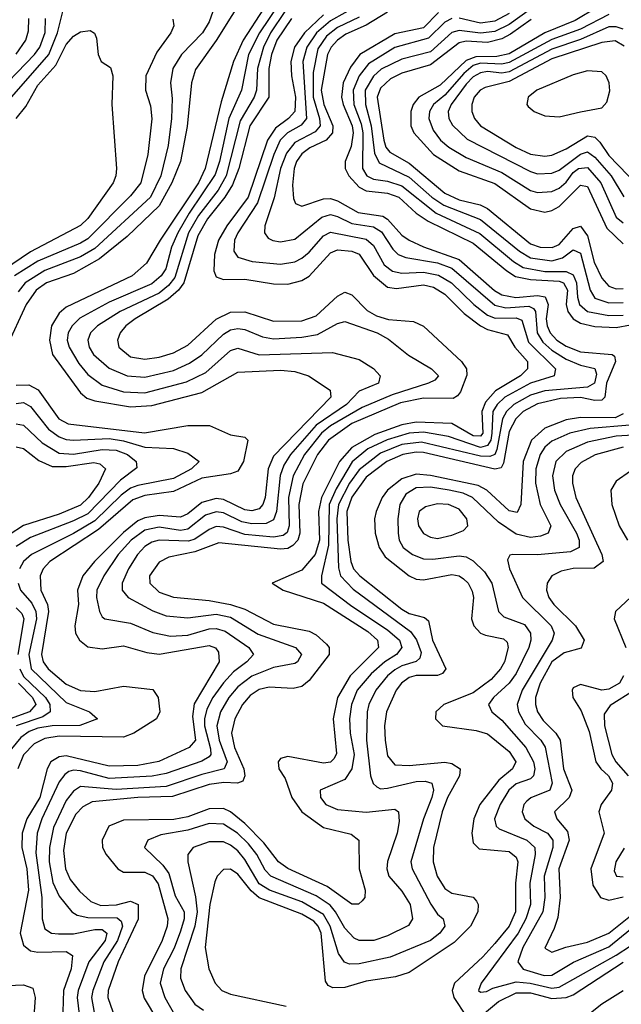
# Model space of a CAD drawing. Header units: inches. Extents: x 501365 to 657855, y 482276 to 547543.
# Tile 308 of 656: x 595779 to 597465, y 501411 to 504167. Entities that reach past the tile are written whole.
import ezdxf

# ---------------------------------------------------------------- set-up
doc = ezdxf.new("R2010")
doc.units = ezdxf.units.IN
doc.header["$MEASUREMENT"] = 0
doc.layers.add('A5590', color=7, linetype='Continuous')

msp = doc.modelspace()

# ---------------------------------------------------------------- linework, layer by layer
at = {"layer": 'A5590', "color": 5}
for points, elevation in [([(596417.2, 504250), (596330, 504109), (596272.1, 504027.9), (596260.4, 503990), (596248.3, 503868.3), (596229.8, 503770), (596205.2, 503710), (596170, 503646), (596080, 503560), (596002.5, 503497.5), (595930, 503456.8), (595854.7, 503430), (595825.9, 503410), (595797.2, 503370), (595742.4, 503250)], 2380), ([(596770, 504231.7), (596650, 504163.7), (596610.9, 504130), (596583.3, 504090), (596572.4, 504050), (596582.6, 503890), (596567.8, 503872.2), (596529.3, 503850.7), (596509.3, 503830), (596491, 503790), (596445.9, 503654.1), (596390.1, 503570), (596381.4, 503550), (596379.5, 503519.5), (596390, 503502), (596430.4, 503490), (596510, 503482.2), (596550, 503489.5), (596570, 503499.9), (596590, 503515.8), (596630, 503562), (596650, 503572.1), (596750, 503552.4), (596770, 503535.2), (596800.5, 503480.5), (596823.3, 503463.3), (596850, 503457.8), (596910, 503460.6), (596952.1, 503452.1), (596988.7, 503430), (597051.1, 503370), (597090, 503339.6), (597111.1, 503331.1), (597170, 503332.5), (597185.7, 503325.7), (597204.2, 503264.2), (597279.7, 503190), (597276.3, 503170), (597210, 503149.6), (597137.9, 503110), (597116.6, 503090), (597105.1, 503070), (597102.3, 503010), (597098.6, 502990), (597090, 502974.8), (597070, 502969.3), (596980.7, 503000.7), (596910, 503012.7), (596870, 503009.8), (596809, 502991), (596754.6, 502965.4), (596710.9, 502929.1), (596665.8, 502854.2), (596646.2, 502810), (596644, 502696), (596624.3, 502610), (596625.2, 502590), (596710, 502525.2), (596810, 502458.9), (596842.8, 502430), (596850.1, 502410), (596835.2, 502390), (596802.1, 502370), (596763.7, 502336.3), (596724.9, 502290), (596708.9, 502250), (596703.4, 502210), (596704.7, 502170), (596715.8, 502110), (596709.5, 502070.5), (596690, 502039.9), (596621.3, 502010), (596622, 501990), (596637, 501970), (596670, 501955.8), (596750, 501949.2), (596830, 501957), (596840.7, 501950), (596842.2, 501922.2), (596837.1, 501890), (596809.6, 501810.4), (596807.3, 501790), (596813.6, 501770), (596850, 501727.9), (596872.8, 501690), (596879.4, 501650), (596868.5, 501631.5), (596810, 501602.3), (596771.7, 501590), (596730, 501589.2), (596716.1, 501596.1), (596690, 501623.8), (596664.2, 501670), (596648.7, 501688.7), (596610, 501714.9), (596482.8, 501770), (596466.7, 501786.7), (596443.6, 501830), (596420, 501859.9), (596389.6, 501890), (596350, 501915.1), (596310, 501917.5), (596250, 501898.4), (596174.7, 501885.3), (596138.4, 501870), (596129.4, 501850), (596180.4, 501800.4), (596197, 501777), (596214.8, 501714.8), (596240, 501670), (596240.1, 501650), (596230, 501616), (596212, 501568), (596182.5, 501510), (596172.5, 501470), (596186.2, 501430), (596230, 501353)], 2540), ([(595743.9, 503936.1), (595860.9, 504070), (595884.9, 504130), (595902.5, 504197.5)], 2340), ([(596320.4, 504190), (596310, 504161.2), (596291, 504130), (596232.7, 504070), (596208, 504030), (596202.2, 503990), (596206.5, 503946.5), (596204.9, 503890), (596195.1, 503815.1), (596174.5, 503730), (596145.7, 503670), (595990, 503526.3), (595950, 503503), (595850, 503465.1), (595794.9, 503430), (595775, 503405)], 2360), ([(596462.2, 504197.8), (596405.5, 504110), (596378.4, 504050), (596343.3, 503936.7), (596299.2, 503750), (596279.9, 503710), (596172.5, 503550), (596134.9, 503485.1), (596094.8, 503450), (595910, 503362.5), (595890, 503345.9), (595868.5, 503310), (595862.8, 503270), (595871.6, 503230), (595950, 503122.2), (595967.8, 503107.8), (595990, 503099.8), (596090, 503083.4), (596150, 503087.5), (596290, 503123.2), (596390, 503180.2), (596510, 503185.5), (596550, 503182.3), (596588.2, 503170), (596648.8, 503130), (596651.1, 503110), (596490, 502945.1), (596475.1, 502910), (596466.9, 502830), (596460.2, 502810), (596450, 502798.1), (596430, 502792.4), (596410, 502795.4), (596350, 502823.7), (596330, 502826.5), (596290, 502815.8), (596250, 502784), (596230, 502774.1), (596170, 502779.1), (596130, 502773), (596110, 502763.8), (596070, 502731.7), (595988.7, 502650), (595956.6, 502610), (595941.6, 502570), (595944.4, 502530), (595933.8, 502470), (595936.1, 502450), (595946.5, 502430), (595970, 502411.7), (596010, 502405.9), (596070, 502414.1), (596135.5, 502395.5), (596170, 502391.3), (596310, 502414.9), (596328.3, 502408.3), (596336.3, 502396.3), (596338.1, 502370), (596267.9, 502252.1), (596263.1, 502216.9), (596271.4, 502150), (596254.4, 502130), (596169.4, 502090.6), (596110, 502079.5), (596030, 502077.9), (595910, 502106.9), (595890, 502104), (595866.6, 502090), (595856.1, 502070), (595836.1, 501990), (595799.6, 501930), (595786, 501890), (595785.4, 501850), (595799.1, 501790), (595804, 501730), (595780.8, 501610), (595790, 501576.6), (595810, 501560.7), (595830, 501557.1), (595910, 501558.5), (595927.1, 501547.1), (595923.3, 501510), (595902.4, 501450), (595900.3, 501390)], 2420), ([(596505.1, 504210), (596451, 504130), (596420.7, 504070), (596400.3, 503970), (596365.5, 503890), (596339.5, 503770), (596326.6, 503733.4), (596254.2, 503625.8), (596222.4, 503570), (596204.8, 503530), (596188.5, 503470), (596175.6, 503450), (596150, 503427.5), (596030, 503376.5), (595948.2, 503331.8), (595926, 503310), (595915.1, 503290), (595912.7, 503270), (595917.8, 503250), (595944.7, 503204.7), (595970, 503173.5), (596010, 503143.9), (596070, 503125.3), (596130, 503122.8), (596246.9, 503153.1), (596300.8, 503179.2), (596370, 503240.9), (596390, 503247.5), (596450, 503228.6), (596655.5, 503235.5), (596730, 503215.4), (596770, 503190.6), (596789.4, 503170), (596784.3, 503150), (596730, 503127.6), (596695, 503090), (596610, 503031.8), (596538.3, 502950), (596519.6, 502920.4), (596509.3, 502890.7), (596498.3, 502790), (596490, 502767.3), (596470, 502757.2), (596430, 502755.7), (596401.7, 502761.7), (596350, 502786.2), (596330, 502789.8), (596300.3, 502779.7), (596250, 502741.1), (596230, 502737.1), (596170, 502746.3), (596130, 502738.3), (596092.1, 502710), (596055.4, 502670), (596014.7, 502610), (595995.8, 502570), (595994.8, 502550), (596003.1, 502510), (596010, 502495.9), (596018.3, 502490), (596090, 502477.7), (596152.1, 502452.1), (596201.6, 502441.6), (596250, 502444.5), (596310, 502461.8), (596330, 502463), (596355, 502455), (596421, 502410), (596433.9, 502390), (596416, 502370), (596378.1, 502341.9), (596350, 502310.5), (596320.4, 502270), (596303.2, 502236.8), (596296.6, 502210), (596297, 502190), (596313.6, 502126.4), (596314.6, 502110), (596310, 502103.6), (596290, 502091.7), (596190, 502056.6), (596150.8, 502049.2), (596030, 502043), (595950, 502064.2), (595930, 502066.4), (595917.5, 502062.5), (595905.4, 502054.6), (595890, 502033.8), (595841.5, 501930), (595828.1, 501890), (595824.8, 501835.2), (595841.4, 501710), (595842.4, 501650), (595850, 501622.3), (595868.1, 501610), (595887.8, 501607.8), (595930, 501608.5), (595990, 501620.6), (596010, 501620.2), (596023.3, 501610), (596018.6, 501590), (595973.2, 501530), (595943.3, 501450), (595940.2, 501430), (595947.9, 501367.9)], 2440), ([(596522.2, 504190), (596482.2, 504130), (596461.9, 504090), (596445.6, 504030), (596442.7, 503970), (596436, 503950), (596396.5, 503883.5), (596357.4, 503730), (596335, 503690), (596280.7, 503619.3), (596252.3, 503570), (596214.3, 503445.7), (596196.6, 503423.4), (596170, 503401.9), (596060.7, 503350), (595997.5, 503310), (595977.5, 503290), (595970.4, 503270), (595974.2, 503250), (595985.8, 503230), (596030, 503191.7), (596080.2, 503170), (596130, 503166.2), (596210, 503185.1), (596254.8, 503205.2), (596290, 503228.6), (596350, 503286.8), (596370, 503298.7), (596390, 503303), (596410, 503300.2), (596459.3, 503279.3), (596490, 503273.6), (596570, 503278), (596613.8, 503286.2), (596670, 503316.4), (596690, 503321.8), (596780.5, 503290), (596812.5, 503272.5), (596868, 503228), (596932.8, 503190), (596952.6, 503170), (596941.9, 503158.1), (596924.9, 503150), (596822.8, 503117.2), (596738.5, 503081.5), (596650, 503030), (596624.9, 503010), (596576.9, 502950), (596545.3, 502890), (596532, 502830), (596534.3, 502750), (596528.7, 502731.3), (596517.2, 502722.8), (596490, 502718.8), (596410, 502725.6), (596350, 502746.2), (596330, 502748.1), (596310, 502740.2), (596270, 502713.1), (596252.3, 502707.7), (596170.3, 502709.8), (596150, 502704.3), (596130, 502692.1), (596109.5, 502670), (596084, 502630), (596066.5, 502590), (596066.7, 502570), (596083, 502550), (596152.2, 502512.2), (596190, 502498), (596250, 502492.7), (596330, 502502.8), (596370, 502494.4), (596447, 502447), (596551.7, 502410), (596568.9, 502390), (596557.9, 502370), (596550, 502364.5), (596490, 502354), (596430, 502329.1), (596390, 502299.6), (596364.8, 502270), (596342.1, 502230), (596331.3, 502190), (596337.8, 502150), (596360.8, 502090), (596351.7, 502070), (596290, 502054.4), (596190, 502020.6), (596050, 502011.9), (595950, 502020.6), (595930, 502007.4), (595910, 501981.7), (595874, 501906), (595862.5, 501850), (595862.3, 501810), (595872.3, 501752.3), (595890, 501714.1), (595925.6, 501670), (595940.3, 501660.3), (595970, 501653.5), (596052.6, 501652.6), (596063.4, 501643.4), (596067.3, 501630), (596053.8, 501590), (596015, 501530), (595983.9, 501450), (595980.7, 501430), (595988.2, 501388.2)], 2460), ([(597210, 504196.6), (597150, 504153.5), (597110, 504134), (597070, 504129.2), (597010, 504136.7), (596990, 504130.8), (596930, 504076.8), (596850, 504056.2), (596791.7, 504028.3), (596770, 504009.1), (596747.3, 503970), (596747.6, 503930), (596764.2, 503870), (596773.5, 503793.5), (596786.5, 503766.5), (596870, 503726.1), (596934, 503670), (596967.4, 503647.4), (597070, 503607.6), (597178.9, 503518.9), (597210, 503500.3), (597270, 503491.8), (597300, 503500), (597330, 503522.9), (597350, 503513.3), (597377.7, 503410), (597390, 503387.4), (597430, 503374.6), (597470, 503375.1)], 2660), ([(597397.9, 504202.1), (597335.6, 504164.4), (597250, 504130.4), (597150, 504071.3), (597116.1, 504063.9), (597057.3, 504062.7), (597030, 504052.4), (596956.7, 503983.3), (596897, 503950), (596881.9, 503930), (596875.4, 503910), (596875.1, 503870), (596883.3, 503850), (596938.4, 503790), (597010, 503744.2), (597110, 503708.4), (597210, 503637.2), (597250, 503628.3), (597270, 503632.8), (597290, 503644.5), (597350, 503704.1), (597370, 503700.1), (597423.8, 503583.8), (597470, 503539.2)], 2720), ([(595697.6, 503942.3), (595820.9, 504070), (595836.3, 504090), (595851.1, 504131.1), (595852.1, 504170)], 2360), ([(596208.7, 504168.7), (596210.7, 504150), (596202.5, 504130), (596163.7, 504076.3), (596132.5, 504010), (596131.4, 503970), (596145.4, 503925.4), (596149.3, 503889.3), (596137.9, 503790), (596118.3, 503710), (596090, 503673.6), (595970, 503553.6), (595950, 503541.3), (595830, 503490.9), (595765.1, 503450)], 2340), ([(595769.7, 504070.3), (595796.4, 504110), (595804, 504136), (595805.2, 504170)], 2380), ([(596540.9, 504170), (596499.8, 504110), (596484.4, 504070), (596477.6, 504030), (596476.8, 503950), (596424.3, 503870), (596393.4, 503750), (596375.6, 503704.4), (596354.1, 503670), (596305, 503610), (596278, 503562), (596239, 503430), (596224, 503410), (596195.4, 503384.6), (596102.7, 503330), (596077, 503310), (596060.6, 503290), (596053.3, 503270), (596057.2, 503250), (596090, 503223.7), (596130, 503216.5), (596170, 503221.9), (596210, 503234.6), (596250, 503255.6), (596330, 503328.9), (596370, 503348.6), (596410, 503349.3), (596490, 503323.1), (596570, 503324.2), (596610, 503338.5), (596670, 503393.3), (596690, 503404.6), (596710, 503396.9), (596753.1, 503353.1), (596778.5, 503338.5), (596812.1, 503327.9), (596882.6, 503322.6), (596910, 503309.1), (597016.8, 503210), (597030.5, 503190), (597032.1, 503172.1), (597014.4, 503125.6), (597006, 503114), (596993.3, 503106.7), (596910, 503107.2), (596845.6, 503094.4), (596710, 503036.6), (596644.2, 502990), (596613.3, 502950), (596572.6, 502867.4), (596561, 502810), (596564.5, 502730), (596558.3, 502710), (596544.9, 502695.1), (596530, 502687.1), (596510, 502684.6), (596337.2, 502702.8), (596270, 502677.1), (596197.6, 502662.4), (596170, 502648.5), (596143.1, 502610), (596143.9, 502590), (596170, 502564.5), (596210, 502550.7), (596310, 502541.3), (596370.3, 502530.3), (596410, 502517), (596490, 502475.3), (596590, 502455.3), (596610, 502445.2), (596638.9, 502418.9), (596646.2, 502410), (596646.6, 502390), (596590, 502316.9), (596570, 502300.8), (596545.1, 502294.9), (596478.4, 502298.4), (596450, 502291.9), (596424.9, 502275.1), (596403.1, 502250), (596382.1, 502210), (596372.4, 502170), (596381.3, 502130), (596407.4, 502070), (596409.7, 502050), (596404.6, 502035.4), (596389.8, 502030.2), (596351.6, 502031.6), (596310, 502026.6), (596207.7, 501992.3), (596110, 501989.6), (595982, 501978), (595956.1, 501963.9), (595936.6, 501943.4), (595909.8, 501890), (595901.7, 501841.7), (595907.9, 501790), (595920.4, 501760.4), (595947.3, 501727.3), (595978.8, 501698.8), (596007.1, 501687.1), (596051, 501689), (596090, 501700.1), (596111.5, 501690), (596111.1, 501648.9), (596055.7, 501530), (596027.5, 501450), (596026.4, 501430), (596039.9, 501390)], 2480), ([(596630, 504180.2), (596576.9, 504130), (596548.8, 504090), (596539, 504050), (596540.4, 504010), (596552.3, 503950), (596550.2, 503909.8), (596532.2, 503890), (596496.3, 503863.7), (596473.9, 503830), (596418.9, 503670), (596359.7, 503590), (596336.7, 503550), (596325.2, 503510), (596323.6, 503463.6), (596330, 503446.8), (596350, 503439.6), (596410, 503440.6), (596490, 503428), (596530, 503426.7), (596570, 503437.3), (596590, 503448.8), (596650, 503514.1), (596670, 503522.5), (596710, 503518.6), (596730.2, 503510.2), (596770.6, 503450.6), (596810, 503418.4), (596835, 503415), (596910, 503424.9), (596938, 503418), (596970, 503398.3), (597024.5, 503344.5), (597070, 503310.5), (597090, 503299.7), (597145.3, 503285.3), (597166.5, 503250), (597201.9, 503210), (597201.9, 503190), (597182.6, 503170), (597112.2, 503127.8), (597083.8, 503096.2), (597073.9, 503070), (597076.3, 503010), (597070, 503001.1), (597050, 503002.5), (596990, 503036.5), (596890, 503040.7), (596850, 503032.9), (596773.7, 503006.3), (596710.1, 502969.9), (596674.9, 502930), (596624.3, 502830), (596616.8, 502790), (596619, 502710), (596606.7, 502670), (596570, 502626.6), (596486.7, 502590), (596517.8, 502570), (596630, 502533.9), (596754.5, 502454.5), (596781.6, 502430), (596784.6, 502410), (596705.2, 502330), (596670, 502270), (596657.6, 502210), (596667, 502113), (596660.6, 502099.4), (596650, 502088.7), (596630, 502085.7), (596530, 502104.9), (596510, 502099.3), (596503.5, 502090), (596505.5, 502070), (596522.6, 502042.6), (596542.1, 501990), (596570, 501950.1), (596630, 501905.6), (596707.5, 501887.5), (596729.3, 501870), (596730.6, 501790), (596747.1, 501730), (596746, 501710), (596739.1, 501700.9), (596728.5, 501691.5), (596710, 501691.2), (596640.6, 501740.6), (596530, 501790.8), (596504.5, 501810), (596463.1, 501863.1), (596410, 501917.2), (596370.1, 501950.1), (596350, 501958.7), (596310, 501957.7), (596250, 501935.8), (596211.6, 501928.4), (596070, 501926.1), (596028.8, 501910), (596010.1, 501870.1), (596011.7, 501850), (596021.2, 501830), (596054.4, 501790), (596070, 501780.8), (596130, 501780.9), (596151, 501771), (596167.7, 501747.7), (596194, 501650), (596192.5, 501630), (596178.9, 501590), (596128.7, 501490), (596122, 501450), (596128, 501428), (596165.4, 501365.4)], 2520), ([(596730, 504173.8), (596670, 504145.5), (596639.2, 504120.8), (596614.9, 504085.1), (596601.2, 504018.8), (596601.2, 503950), (596619.3, 503890), (596621, 503870), (596606.8, 503853.2), (596550, 503823), (596526.5, 503793.5), (596509.5, 503750), (596491.9, 503668.1), (596466.1, 503590), (596465.2, 503570), (596475.8, 503555.8), (596488.6, 503548.6), (596510, 503544.9), (596550, 503553.1), (596625.7, 503614.3), (596650, 503621.3), (596670, 503616.3), (596710, 503596.6), (596770, 503587.6), (596793.1, 503573.1), (596824.2, 503524.2), (596839.1, 503510), (596861.3, 503501.3), (596950, 503486.3), (596990, 503471), (597110, 503367.8), (597140.9, 503360.9), (597205.3, 503365.2), (597218.8, 503358.8), (597223.8, 503350), (597228.7, 503290), (597244.4, 503264.4), (597270, 503241.6), (597310, 503217), (597350, 503200.2), (597390.6, 503190.6), (597395.1, 503175.1), (597389, 503150), (597370, 503138), (597250, 503128.3), (597210, 503116.4), (597163.6, 503090), (597142.9, 503070), (597131.3, 503050), (597116.1, 502963.9), (597110, 502950), (597096, 502944), (597070, 502945.7), (596904.6, 502984.6), (596850, 502977.7), (596790, 502953.6), (596730, 502907.4), (596703.3, 502870), (596672.6, 502810), (596667.6, 502770), (596672.4, 502632.4), (596678.1, 502610), (596713.2, 502573.2), (596874, 502454), (596890.9, 502431), (596903.9, 502396.1), (596900.2, 502379.8), (596889.8, 502370.2), (596850, 502358.1), (596830, 502347.2), (596809.3, 502330), (596777.1, 502290), (596757.7, 502250), (596752.9, 502230), (596750.8, 502150), (596762.3, 502050), (596769.2, 502029.2), (596779.4, 502019.4), (596790, 502014.1), (596810, 502015.6), (596890, 502034.7), (596915.1, 502035.1), (596933.4, 502030), (596938.6, 502010), (596933.9, 501990), (596910.5, 501930), (596874.7, 501810), (596879.1, 501790), (596931.1, 501691.1), (596950, 501663.1), (596965.9, 501650), (596970.1, 501630), (596956.5, 501610), (596930, 501589.5), (596817.2, 501542.8), (596730, 501524.2), (596703.6, 501523.6), (596689, 501529), (596672.7, 501552.7), (596648.9, 501630), (596630, 501662.6), (596570, 501698), (596479.3, 501730), (596450, 501748.3), (596410, 501816.4), (596390, 501840.9), (596370, 501856.4), (596350, 501865.6), (596310, 501865.8), (596265.5, 501850), (596250.1, 501830), (596250.1, 501809.9), (596271.6, 501711.6), (596276.1, 501670), (596269.9, 501630), (596230.9, 501510), (596230, 501483.7), (596243.3, 501450), (596270, 501411.3), (596294.6, 501394.6)], 2560), ([(596810, 504187.7), (596750, 504151.6), (596693.3, 504126.7), (596669.6, 504110), (596651.9, 504090), (596641.5, 504070), (596624.1, 503970), (596630.9, 503930), (596656.8, 503870), (596655.5, 503850), (596638.2, 503830), (596591.9, 503808.1), (596570, 503791.5), (596555, 503770), (596548, 503750), (596543.6, 503703.6), (596546.6, 503666.6), (596552.2, 503652.2), (596570, 503645.2), (596630, 503665.6), (596650, 503666.5), (596670, 503660.3), (596727.6, 503627.6), (596796.6, 503616.6), (596810, 503609), (596850, 503564.2), (596870, 503550), (596910.9, 503530.9), (597010, 503495.9), (597109.4, 503409.4), (597130, 503396.6), (597169.1, 503389.1), (597230, 503394.7), (597250.9, 503390.9), (597259.2, 503370), (597253.7, 503330), (597256.5, 503310), (597265, 503290), (597283.8, 503270), (597310, 503253.3), (597350, 503237.5), (597439, 503230), (597445.2, 503225.2), (597448.2, 503210), (597422.8, 503150), (597418.4, 503110), (597410, 503101.9), (597390, 503100.6), (597350, 503109.8), (597293.8, 503106.2), (597230, 503091.9), (597189.8, 503070), (597169.4, 503050), (597150, 503014.5), (597134.3, 502925.7), (597127.6, 502912.4), (597110, 502908.4), (596910, 502955.4), (596890, 502956.8), (596852.2, 502950), (596807.5, 502930), (596750, 502886.8), (596709.9, 502830.1), (596695.4, 502790), (596698.1, 502710), (596706.8, 502650), (596714.6, 502630), (596732.3, 502610), (596850, 502517), (596870, 502505), (596913.3, 502493.3), (596924.4, 502484.4), (596936.1, 502430), (596973, 502350), (596963.5, 502336.5), (596950, 502331), (596890, 502331.3), (596870, 502325.5), (596848.5, 502310), (596834.2, 502290), (596807.2, 502230), (596801.3, 502190), (596803.3, 502150), (596810, 502106.5), (596830, 502081.4), (596870, 502079), (596970, 502088.3), (596990, 502085.1), (597013.4, 502070), (597011.5, 502050), (596978, 501990), (596962.4, 501950), (596938.3, 501850), (596937.3, 501810), (596948.4, 501770), (596970, 501734.7), (596990, 501722.2), (597050, 501711), (597059.2, 501699.2), (597063.9, 501690), (597062.5, 501670), (597042.1, 501630), (596996.4, 501583.6), (596870, 501499.9), (596831.8, 501488.2), (596750, 501476), (596690, 501457.8), (596656.8, 501456.8), (596643.8, 501463.8), (596636, 501476), (596623.6, 501610), (596615.4, 501630), (596603.7, 501643.7), (596570, 501663.2), (596450, 501709.4), (596428.1, 501728.1), (596390, 501775.2), (596370, 501789.5), (596350, 501788.4), (596332.9, 501770), (596326.2, 501753.8), (596311.9, 501690), (596299.2, 501570), (596309.6, 501510), (596327.1, 501470), (596345.6, 501450), (596370, 501439.6), (596525.9, 501405.9)], 2580), ([(596952.8, 504187.2), (596910, 504144.3), (596830, 504127.3), (596732, 504070), (596706, 504034), (596685.6, 503990), (596681, 503950), (596685.2, 503930), (596711.1, 503870), (596713.8, 503850), (596707.6, 503812.4), (596691.2, 503770), (596691.5, 503750), (596700.9, 503730), (596730, 503698.6), (596750, 503687.7), (596810, 503681.4), (596841.2, 503670), (596890, 503625.6), (596923.1, 503603.1), (597050, 503541.5), (597143.7, 503463.7), (597168.4, 503448.4), (597210, 503439.5), (597290, 503435.2), (597302.6, 503430), (597313.4, 503410), (597310.2, 503370), (597314.7, 503350), (597330, 503330.1), (597350, 503317.8), (597390, 503308), (597450, 503305.5), (597490, 503312.5)], 2620), ([(596990, 504170), (596970, 504159.9), (596924.9, 504115.1), (596830, 504088.7), (596756.6, 504043.4), (596730.5, 504009.5), (596713.1, 503970), (596715, 503930), (596735.7, 503875.7), (596740.2, 503850), (596739.6, 503750), (596751.4, 503730), (596770, 503720.5), (596810, 503714.6), (596850, 503701.5), (596945.8, 503625.8), (597068.1, 503568.1), (597162.6, 503490), (597190, 503473.7), (597250, 503461.7), (597310, 503462.3), (597330, 503453), (597339, 503430), (597341.8, 503390), (597347.8, 503370), (597370.2, 503350.2), (597430, 503339.3), (597470, 503340.1)], 2640), ([(597212.1, 504167.9), (597154, 504126), (597130, 504113.8), (597090, 504103.5), (597030, 504106.5), (597010, 504102.3), (596930, 504040.2), (596850, 504017.5), (596818.4, 504001.6), (596790, 503975), (596780.6, 503950), (596799.4, 503830), (596805.2, 503810), (596815.9, 503795.9), (596870, 503765.1), (596970, 503681.1), (597010, 503662.9), (597069.1, 503649.1), (597090, 503638.4), (597210, 503539.7), (597237.3, 503530), (597270.4, 503529.6), (597290, 503537.8), (597330, 503582.3), (597350, 503588.8), (597370, 503562.2), (597388.4, 503488.4), (597410, 503443.7), (597430, 503421.2), (597450, 503413.5), (597470, 503414.5)], 2680), ([(597430, 504181.6), (597350, 504140.7), (597270, 504111.7), (597150, 504047), (597130, 504042.8), (597070, 504045), (597050, 504038.6), (597023.2, 504016.8), (596970, 503955.4), (596938.8, 503930), (596927, 503910), (596925, 503890), (596937.3, 503857.3), (596958.5, 503830), (596981.6, 503810), (597030, 503781.6), (597130, 503739.6), (597210, 503689.3), (597230, 503682.9), (597270, 503686.4), (597290, 503695.4), (597310, 503712.1), (597330, 503739.5), (597344.6, 503750), (597370, 503753.2), (597406.7, 503710), (597450, 503613.8), (597470, 503598.1)], 2740), ([(597150, 504183.9), (597110, 504162.6), (597070, 504157.5), (597010, 504171.2)], 2640), ([(595770, 503890.8), (595796.4, 503923.6), (595830, 503983.8), (595880.6, 504039.4), (595910, 504097.2), (595930, 504120.6), (595950, 504132.9), (595976.6, 504136.6), (595989.3, 504129.3), (595994.8, 504114.8), (595999.3, 504070), (596007.6, 504050), (596033.5, 504033.5), (596040.7, 504010), (596037.5, 503930), (596050.6, 503750.6), (596049.1, 503730), (596041.5, 503710), (595970, 503610.8), (595950, 503590.6), (595810, 503517.4), (595734, 503466)], 2320), ([(597470, 504140.2), (597450, 504146.9), (597430, 504146.8), (597350, 504111.6), (597270, 504084.5), (597150, 504021.3), (597130, 504017.6), (597090, 504021.6), (597070, 504018.5), (597050, 504006.6), (597030, 503986.6), (596988, 503930), (596979.7, 503910), (596981.7, 503890), (596992.1, 503872.1), (597033, 503833), (597210, 503741.7), (597230, 503735.6), (597270, 503737.3), (597290, 503745.4), (597350, 503790.5), (597370, 503797), (597390, 503781.9), (597435.7, 503730), (597471.2, 503671.2)], 2760), ([(597472.4, 504092.4), (597447.6, 504107.6), (597410, 504103.4), (597270, 504057.7), (597150, 503994.2), (597082.8, 503977.2), (597068.9, 503970), (597052.8, 503950), (597045.5, 503930), (597045.5, 503910), (597053.5, 503890), (597070.1, 503870), (597170, 503809.6), (597210, 503790.8), (597250, 503784.7), (597270, 503787.8), (597310, 503805.1), (597370, 503841.5), (597390, 503838.5), (597404.6, 503824.6), (597430, 503786.5), (597510, 503704)], 2780), ([(595770, 503144), (595804.8, 503144.8), (595831.3, 503131.3), (595889.5, 503050), (595915.3, 503035.3), (596129, 503011), (596250, 503031.2), (596310.7, 503030.7), (596370, 503005.1), (596410, 502998.7), (596418.4, 502990), (596406.7, 502930), (596390, 502903), (596370, 502895.7), (596290, 502883.4), (596210, 502846.3), (596130, 502835.4), (596096.6, 502823.4), (596000.4, 502739.6), (595864.3, 502650), (595845.5, 502630), (595836.6, 502610), (595839.1, 502570), (595857.5, 502530), (595860.3, 502510), (595840.5, 502390), (595845.2, 502370), (595858.9, 502350), (595910, 502307.3), (595950, 502289.5), (595990, 502286.2), (596070, 502301.6), (596152.5, 502292.5), (596167.6, 502270), (596171.6, 502230), (596162.6, 502210), (596099.4, 502170), (596070, 502159.1), (595890, 502161.8), (595850, 502154.7), (595819.9, 502140.1), (595790.3, 502109.7), (595774.4, 502070)], 2380), ([(595770, 503093.1), (595790, 503095.6), (595810, 503084.1), (595860.4, 503020.4), (595890, 502999.5), (595910, 502992.2), (595930, 502989.6), (596030, 502994.7), (596070, 502988.2), (596130, 502970.5), (596210, 502966.8), (596250, 502953.6), (596281.8, 502930), (596260.7, 502910), (596210, 502882.4), (596110, 502863.3), (596090, 502855.6), (596064, 502836), (595990, 502764.1), (595930, 502728.9), (595812.1, 502670), (595789.8, 502650), (595778.6, 502630)], 2360), ([(597470, 503063.8), (597447.1, 503052.9), (597350, 503053.1), (597310, 503046.9), (597250, 503023.3), (597212.8, 502990), (597189.4, 502930.6), (597183.2, 502810), (597172.8, 502787.2), (597150, 502792.6), (597087.8, 502850), (597063.5, 502863.5), (596930, 502891.2), (596890, 502894.8), (596850, 502881.6), (596809.2, 502850), (596794.3, 502830), (596778.2, 502790), (596772.9, 502770), (596774.9, 502730), (596786.1, 502690), (596803.1, 502663.1), (596870, 502610.1), (596890, 502601.2), (596910, 502599.4), (596990, 502614), (597010, 502610.1), (597022.1, 502602.1), (597035.4, 502590), (597047.1, 502567.1), (597050.4, 502550), (597045.2, 502490), (597051, 502470), (597070, 502450.1), (597084, 502444), (597134.4, 502434.4), (597144.6, 502424.6), (597147.6, 502410), (597137.1, 502370), (597126.3, 502350), (597099.6, 502320.4), (597050, 502282.4), (596967.4, 502250), (596945.2, 502230), (596943.8, 502210), (596963.8, 502190), (597057.8, 502177.8), (597090, 502167.9), (597150, 502118.3), (597168.7, 502090), (597159.7, 502070), (597121.4, 502038.6), (597068.3, 501970), (597051, 501930), (597045.8, 501890), (597050, 501862.6), (597066.1, 501846.1), (597150, 501838.3), (597170, 501822.6), (597174.5, 501810), (597168.2, 501750), (597167.8, 501670), (597150, 501630), (597110, 501581.1), (597076.5, 501543.5), (596997.2, 501470), (596990.7, 501450), (596995.2, 501430), (597030, 501377.8)], 2620), ([(595770, 503035.9), (595790, 503032), (595842.2, 502982.2), (595890, 502953.9), (595930, 502950.6), (596010, 502964), (596050, 502962.2), (596081.3, 502950), (596105.2, 502930), (596107.6, 502912.4), (596062.1, 502877.9), (595970, 502783.8), (595930, 502763.9), (595810, 502717.3), (595770, 502692.3)], 2340), ([(597488.3, 503031.7), (597377.7, 503022.3), (597320.1, 503010), (597270, 502987), (597249.9, 502970.1), (597237.5, 502950), (597225.4, 502910), (597224.1, 502870), (597237.5, 502810), (597267.5, 502750), (597259.5, 502730), (597238.5, 502721.5), (597210, 502717.9), (597170, 502727.3), (597120.2, 502760.2), (597047.8, 502830), (597021.4, 502841.4), (596982.5, 502850), (596930, 502858), (596890, 502856.2), (596861.3, 502838.7), (596843.7, 502810), (596838.4, 502770), (596839.4, 502730), (596842.7, 502710), (596853.3, 502690), (596879.8, 502670), (596910, 502657.4), (596936.5, 502656.5), (597010, 502666.4), (597030, 502663.3), (597050, 502651.9), (597081.4, 502621.4), (597102.1, 502590), (597120.1, 502510), (597135.9, 502495.9), (597193.7, 502473.7), (597210.1, 502450), (597210.9, 502430), (597205.2, 502410), (597170, 502336.8), (597150, 502309.9), (597106.5, 502270), (597092.4, 502250), (597102, 502230), (597130, 502206.2), (597197.5, 502130), (597218.5, 502090), (597221.9, 502070), (597218.6, 502050), (597210, 502042.1), (597170, 502027.7), (597149.9, 502010.1), (597125.5, 501970), (597109, 501930), (597113.7, 501910), (597122.3, 501902.3), (597200.1, 501870), (597222.1, 501850), (597223.6, 501830), (597207.9, 501750), (597209.8, 501690), (597197, 501650), (597175.3, 501610), (597072.2, 501470), (597064.8, 501450), (597070, 501444.8), (597086.8, 501446.8), (597104.2, 501455.8), (597170, 501473.7), (597209.6, 501470.4), (597270, 501456.2), (597290, 501458.9), (597450, 501548.3), (597490, 501575)], 2640), ([(597530, 503005.9), (597450, 503000.8), (597370, 502984.7), (597310, 502958.3), (597281.1, 502930), (597271.6, 502890), (597277.1, 502850), (597292.8, 502810), (597338.6, 502730), (597346.7, 502710), (597346.9, 502690), (597322.3, 502677.7), (597230, 502669.1), (597160.7, 502670), (597152.2, 502667.8), (597145.3, 502654.7), (597151.1, 502630), (597187.5, 502550), (597267.6, 502470), (597276.4, 502450), (597270.8, 502430), (597186.4, 502290), (597173.2, 502250), (597176.7, 502230), (597194.9, 502194.9), (597239, 502150), (597251.1, 502131.1), (597270.7, 502030), (597264, 502010), (597211.3, 501988.7), (597200.3, 501979.7), (597191.4, 501970), (597186.7, 501950), (597194, 501930), (597219.6, 501910), (597257.8, 501890), (597273, 501870), (597272.3, 501850), (597248.3, 501770), (597250.5, 501710), (597244.5, 501670), (597189, 501570), (597174.7, 501530), (597189.2, 501509.2), (597248.3, 501491.7), (597270, 501492.4), (597331, 501529), (597430, 501571.5), (597490, 501621.6)], 2660), ([(595770, 502971.7), (595790, 502966.3), (595833, 502933), (595870, 502916.3), (595910, 502916), (595987.2, 502927.2), (596003.6, 502923.6), (596019.6, 502910), (596001.4, 502870), (595972.1, 502830), (595950, 502808.4), (595890, 502782.5), (595790, 502751), (595750, 502725)], 2320), ([(597469.9, 502970.1), (597391.2, 502948.8), (597352.1, 502927.9), (597334.9, 502910), (597327.9, 502890), (597327.8, 502870), (597337.1, 502830), (597410.3, 502670), (597413.3, 502650), (597388.4, 502631.6), (597329.4, 502630.6), (597296.2, 502623.8), (597270.1, 502610), (597256.5, 502590), (597255.1, 502570), (597261.7, 502550), (597275.5, 502530), (597336.6, 502470), (597360.5, 502430), (597352, 502408), (597304.8, 502395.2), (597270, 502370), (597237, 502310), (597224, 502270), (597223.7, 502250), (597229.5, 502229.5), (597245.4, 502205.4), (597281.3, 502170), (597293.2, 502150), (597302.4, 502070), (597326.1, 502010), (597318.2, 501990), (597276.9, 501950), (597284.2, 501930), (597314.2, 501894.2), (597318.6, 501870), (597289.7, 501790), (597293.6, 501710), (597286.3, 501653.7), (597276.8, 501623.2), (597250, 501568.4), (597270, 501557.3), (597308.8, 501571.2), (597370, 501584.7), (597430, 501610), (597490, 501658.7)], 2680), ([(597490, 502903.3), (597450, 502875.7), (597435.1, 502850), (597437.5, 502810), (597458.9, 502750), (597481.4, 502710)], 2720), ([(595775.2, 502590), (595781.4, 502570), (595813.4, 502533.4), (595825.1, 502510), (595826.2, 502490), (595805.2, 502390), (595811.1, 502350), (595910, 502255.4), (595974.6, 502230), (595997.1, 502210), (595948.3, 502191.7), (595870, 502190.1), (595830, 502183.7), (595805.9, 502174.1), (595782.4, 502157.6), (595743.4, 502110)], 2360), ([(597532.8, 502590), (597447.8, 502510), (597444.8, 502490), (597477.2, 502410)], 2720), ([(595770, 502520.6), (595785.2, 502505.2), (595791.1, 502490), (595774.4, 502390)], 2340), ([(595779.4, 502350), (595790, 502328.2), (595851.7, 502270), (595863.7, 502250), (595864.5, 502230), (595844.1, 502215.9), (595769.3, 502190)], 2340), ([(597470.3, 502330), (597459.4, 502310), (597430, 502292.9), (597410, 502290.5), (597350, 502306.3), (597330, 502297), (597326.5, 502290), (597328.9, 502270), (597352.5, 502232.5), (597374.3, 502174.3), (597393.4, 502090), (597406.9, 502070), (597428.7, 502050), (597439.6, 502030), (597436.6, 502010), (597408.3, 501970), (597401.8, 501950), (597416.9, 501890), (597379.3, 501790), (597384.6, 501744.6), (597406.1, 501710), (597430, 501702.4), (597470, 501711.5)], 2720), ([(595776.1, 502310), (595815.3, 502270), (595825, 502250), (595806.5, 502230), (595753, 502210)], 2320), ([(597501.9, 502290), (597433.1, 502246.9), (597416.6, 502223.4), (597417.4, 502190), (597438.2, 502110), (597448.7, 502090), (597483.5, 502050)], 2740), ([(597472.4, 501847.6), (597449.3, 501810), (597444.9, 501784.9), (597450.6, 501770), (597470, 501767.3)], 2740), ([(597070, 501376.4), (597120.8, 501419.2), (597170, 501442.7), (597210, 501442.9), (597270, 501427.6), (597310.2, 501429.8), (597330, 501437.7), (597470, 501528.6)], 2620), ([(595723, 501463), (595790, 501465.7), (595816, 501456), (595823.2, 501430), (595816.4, 501336.4)], 2380), ([(597350, 501364.8), (597410, 501412), (597470, 501449.6)], 2580)]:
    msp.add_lwpolyline(points, dxfattribs=dict(at, elevation=elevation))
for points, elevation in [([(597370, 504023.8), (597330, 504012.7), (597227.8, 503970), (597203.7, 503950), (597199.6, 503930), (597203.9, 503923.9), (597220.2, 503910), (597250, 503897.6), (597290, 503894.8), (597350, 503909.4), (597410, 503920.6), (597424.3, 503935.7), (597432.6, 503967.4), (597430.8, 503990), (597422.4, 504010), (597410, 504021.2)], 2820), ([(596950, 502811.8), (596916.2, 502803.8), (596898.7, 502790), (596893.2, 502770), (596896.9, 502750), (596910, 502729.2), (596930, 502718.2), (596950, 502714.6), (596990, 502723.8), (597022.4, 502737.6), (597034.9, 502750), (597031.7, 502770), (597010, 502796.7), (596980.4, 502810)], 2660)]:
    msp.add_lwpolyline(points, close=True, dxfattribs=dict(at, elevation=elevation))

doc.saveas('drawing.dxf')
